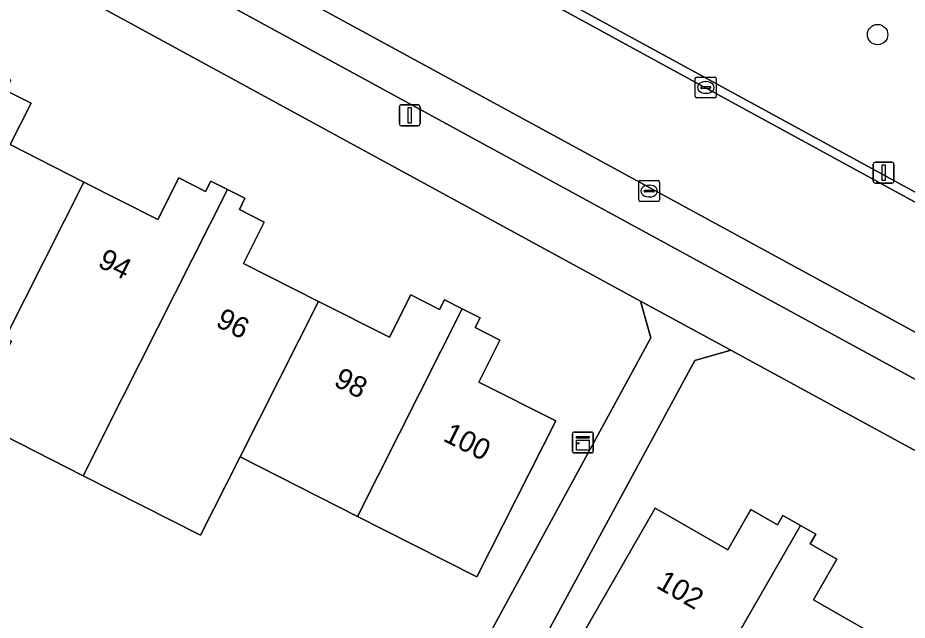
# Model space of a CAD drawing. Extents: x 163683 to 164494, y 382709 to 383872.
# Drawn here: x 164204.03 to 164246.65, y 383574.09 to 383602.94 of the extents above; entities that cross this region are included whole.
import ezdxf

# ---------------------------------------------------------------- set-up
doc = ezdxf.new("R2010")
doc.units = 0
for name, color, linetype in [('IMGEO_Boom', 7, 'Continuous'), ('IMGEO_Erf', 7, 'Continuous'), ('IMGEO_Groenvoorziening', 7, 'Continuous'), ('IMGEO_Kast', 7, 'Continuous'), ('IMGEO_Kolk', 7, 'Continuous'), ('IMGEO_Lichtmast', 7, 'Continuous'), ('IMGEO_Pand', 7, 'Continuous'), ('IMGEO_Pand_nummerreeks', 7, 'Continuous'), ('IMGEO_Parkeervlak_open', 7, 'Continuous'), ('IMGEO_Rijbaan_lokaal_open', 7, 'Continuous'), ('IMGEO_Voetpad_open', 7, 'Continuous')]:
    doc.layers.add(name, color=color, linetype=linetype)

msp = doc.modelspace()

# ---------------------------------------------------------------- linework, layer by layer
at = {"layer": 'IMGEO_Boom'}
msp.add_circle((164245.233, 383602.138), 0.489, dxfattribs=at)
at = {"layer": 'IMGEO_Erf'}
for points in [[(164234.359, 383587.607), (164233.876, 383589.375), (164177.359, 383620.155)], [(164203.459, 383599.466), (164204.671, 383598.853), (164203.665, 383596.865), (164207.2, 383595.076), (164210.738, 383593.285), (164211.747, 383595.278), (164213.035, 383594.626), (164213.287, 383595.122), (164214.08, 383594.72), (164214.919, 383594.295), (164214.651, 383593.765), (164215.846, 383593.16), (164214.842, 383591.178), (164218.438, 383589.358), (164221.838, 383587.637), (164222.87, 383589.675), (164224.248, 383588.978), (164224.479, 383589.436), (164225.322, 383589.009), (164226.183, 383588.574), (164225.947, 383588.109), (164227.137, 383587.506), (164226.12, 383585.497), (164229.807, 383583.631), (164226.028, 383576.166), (164221.567, 383578.424), (164220.309, 383579.061), (164214.685, 383581.908), (164212.783, 383578.166), (164207.17, 383581.007), (164201.831, 383583.71)], [(164201.741, 383567.773), (164204.902, 383570.632), (164208.041, 383569.035), (164206.786, 383566.279), (164212.748, 383564.202), (164211.844, 383561.609), (164212.922, 383561.233), (164213.734, 383563.57), (164218.804, 383561.807), (164217.947, 383559.341), (164218.79, 383559.042), (164234.359, 383587.607)], [(164261.539, 383574.089), (164257.108, 383576.723), (164238.193, 383587.024), (164236.474, 383586.528), (164221.14, 383558.239)], [(164230.411, 383572.21), (164234.568, 383579.458), (164238.052, 383577.46), (164239.158, 383579.388), (164240.436, 383578.655), (164240.696, 383579.11), (164241.537, 383578.627), (164242.27, 383578.207), (164242.005, 383577.744), (164243.275, 383577.015), (164242.161, 383575.072), (164245.648, 383573.072)]]:
    msp.add_lwpolyline(points, dxfattribs=at)
at = {"layer": 'IMGEO_Groenvoorziening'}
msp.add_lwpolyline([(164178.808, 383633.553), (164178.254, 383632.083), (164243.729, 383596.391), (164254.758, 383590.378), (164255.636, 383589.9), (164265.115, 383584.732), (164265.642, 383584.422), (164267.688, 383587.765), (164269.15, 383590.155), (164264.991, 383592.246), (164261.485, 383594.779), (164259.176, 383596.446), (164250.858, 383602.453), (164246.686, 383605.84), (164240.65, 383610.564), (164236.144, 383613.287)], dxfattribs=at)
at = {"layer": 'IMGEO_Kast'}
for p, q in [((164230.611, 383582.174), (164230.611, 383583.015)), ((164230.611, 383583.015), (164230.611, 383582.174)), ((164230.686, 383583.099), (164231.527, 383583.099)), ((164231.527, 383583.099), (164230.686, 383583.099)), ((164231.611, 383583.024), (164231.611, 383582.183)), ((164231.611, 383582.183), (164231.611, 383583.024)), ((164231.536, 383582.099), (164230.695, 383582.099)), ((164230.695, 383582.099), (164231.536, 383582.099))]:
    msp.add_line(p, q, dxfattribs=at)
for points in [[(164230.806, 383582.889), (164231.406, 383582.889), (164231.406, 383582.804), (164230.806, 383582.804), (164230.806, 383582.889)], [(164230.806, 383582.714), (164231.406, 383582.714), (164231.406, 383582.225), (164230.806, 383582.225), (164230.806, 383582.714)]]:
    msp.add_lwpolyline(points, dxfattribs=at)
msp.add_circle((164230.89, 383582.563), 0.0377, dxfattribs=at)
for centre, start, end in [((164230.689, 383583.021), 92.4484, 184.2845), ((164230.689, 383583.021), 92.4484, 184.2845), ((164231.533, 383583.021), 2.4484, 94.2845), ((164231.533, 383583.021), 2.4484, 94.2845), ((164230.689, 383582.177), 182.4484, 274.2845), ((164230.689, 383582.177), 182.4484, 274.2845), ((164231.533, 383582.177), 272.4484, 4.2845), ((164231.533, 383582.177), 272.4484, 4.2845)]:
    msp.add_arc(centre, 0.0779, start, end, dxfattribs=at)
at = {"layer": 'IMGEO_Kolk'}
for p, q in [((164236.498, 383599.177), (164236.498, 383600.029)), ((164236.573, 383600.103), (164237.425, 383600.103)), ((164236.986, 383599.883), (164237.011, 383599.883)), ((164237.499, 383600.029), (164237.499, 383599.177)), ((164236.757, 383599.597), (164236.757, 383599.609)), ((164237.195, 383599.56), (164236.797, 383599.56)), ((164236.8, 383599.646), (164237.198, 383599.646)), ((164237.009, 383599.323), (164236.984, 383599.323)), ((164237.241, 383599.609), (164237.241, 383599.597)), ((164237.425, 383599.103), (164236.573, 383599.103)), ((164233.785, 383594.218), (164233.785, 383595.07)), ((164233.86, 383595.144), (164234.712, 383595.144)), ((164234.786, 383595.07), (164234.786, 383594.218)), ((164234.044, 383594.638), (164234.044, 383594.65)), ((164234.087, 383594.687), (164234.485, 383594.687)), ((164234.273, 383594.924), (164234.298, 383594.924)), ((164234.528, 383594.65), (164234.528, 383594.638)), ((164234.482, 383594.601), (164234.084, 383594.601)), ((164234.296, 383594.364), (164234.271, 383594.364)), ((164234.712, 383594.144), (164233.86, 383594.144))]:
    msp.add_line(p, q, dxfattribs=at)
for points in [[(164236.498, 383599.177), (164236.498, 383600.029)], [(164236.573, 383600.103), (164237.425, 383600.103)], [(164237.499, 383600.029), (164237.499, 383599.177)], [(164237.425, 383599.103), (164236.573, 383599.103)], [(164233.785, 383594.218), (164233.785, 383595.07)], [(164233.86, 383595.144), (164234.712, 383595.144)], [(164234.786, 383595.07), (164234.786, 383594.218)], [(164234.712, 383594.144), (164233.86, 383594.144)]]:
    msp.add_lwpolyline(points, dxfattribs=at)
for centre, radius, start, end in [((164236.575, 383600.027), 0.0765, 91.552, 178.448), ((164236.575, 383600.027), 0.0765, 91.552, 178.448), ((164237.423, 383600.027), 0.0765, 1.552, 88.448), ((164237.423, 383600.027), 0.0765, 1.552, 88.448), ((164236.797, 383599.606), 0.0403, 85.8775, 175.7526), ((164236.794, 383599.596), 0.0366, 178.938, 274.7102), ((164237.198, 383599.603), 0.043, 264.8664, 352.4533), ((164237.202, 383599.608), 0.0386, 1.7309, 96.639), ((164236.575, 383599.179), 0.0765, 181.552, 268.448), ((164236.575, 383599.179), 0.0765, 181.552, 268.448), ((164237.423, 383599.179), 0.0765, 271.552, 358.448), ((164237.423, 383599.179), 0.0765, 271.552, 358.448), ((164233.862, 383595.068), 0.0765, 91.552, 178.448), ((164233.862, 383595.068), 0.0765, 91.552, 178.448), ((164234.71, 383595.068), 0.0765, 1.552, 88.448), ((164234.71, 383595.068), 0.0765, 1.552, 88.448), ((164234.084, 383594.647), 0.0403, 85.8775, 175.7526), ((164234.081, 383594.637), 0.0366, 178.938, 274.7102), ((164234.485, 383594.644), 0.043, 264.8664, 352.4533), ((164234.489, 383594.649), 0.0386, 1.7309, 96.639), ((164233.862, 383594.22), 0.0765, 181.552, 268.448), ((164233.862, 383594.22), 0.0765, 181.552, 268.448), ((164234.71, 383594.22), 0.0765, 271.552, 358.448), ((164234.71, 383594.22), 0.0765, 271.552, 358.448)]:
    msp.add_arc(centre, radius, start, end, dxfattribs=at)
for centre, major_axis, ratio, start_param, end_param in [((164236.985, 383599.603), (-0.387, 0.002), 0.722429, 4.712389, 7.853982), ((164237.01, 383599.603), (-0.39, 0.002), 0.717154, 1.570796, 4.712389), ((164234.272, 383594.644), (-0.387, 0.002), 0.722429, 4.712389, 7.853982), ((164234.297, 383594.644), (-0.39, 0.002), 0.717154, 1.570796, 4.712389)]:
    msp.add_ellipse(centre, major_axis=major_axis, ratio=ratio, start_param=start_param, end_param=end_param, dxfattribs=at)
at = {"layer": 'IMGEO_Lichtmast'}
for p, q in [((164222.317, 383597.874), (164222.317, 383598.674)), ((164222.317, 383598.674), (164222.317, 383597.874)), ((164222.417, 383598.774), (164223.207, 383598.774)), ((164223.207, 383598.774), (164222.417, 383598.774)), ((164223.307, 383598.674), (164223.307, 383597.874)), ((164223.307, 383597.874), (164223.307, 383598.674)), ((164223.207, 383597.774), (164222.417, 383597.774)), ((164222.417, 383597.774), (164223.207, 383597.774)), ((164245.026, 383595.124), (164245.026, 383595.924)), ((164245.026, 383595.924), (164245.026, 383595.124)), ((164245.126, 383596.024), (164245.916, 383596.024)), ((164245.916, 383596.024), (164245.126, 383596.024)), ((164246.016, 383595.924), (164246.016, 383595.124)), ((164246.016, 383595.124), (164246.016, 383595.924)), ((164245.916, 383595.024), (164245.126, 383595.024)), ((164245.126, 383595.024), (164245.916, 383595.024))]:
    msp.add_line(p, q, dxfattribs=at)
for points in [[(164222.737, 383598.649), (164222.887, 383598.649), (164222.887, 383597.899), (164222.737, 383597.899), (164222.737, 383598.649)], [(164245.446, 383595.899), (164245.596, 383595.899), (164245.596, 383595.149), (164245.446, 383595.149), (164245.446, 383595.899)]]:
    msp.add_lwpolyline(points, dxfattribs=at)
for centre, start, end in [((164222.417, 383598.674), 90, 180), ((164222.417, 383598.674), 90, 180), ((164223.207, 383598.674), 0, 90), ((164223.207, 383598.674), 360, 90), ((164222.417, 383597.874), 180, 270), ((164222.417, 383597.874), 180, 270), ((164223.207, 383597.874), 270, 0), ((164223.207, 383597.874), 270, 0), ((164245.126, 383595.924), 90, 180), ((164245.126, 383595.924), 90, 180), ((164245.916, 383595.924), 0, 90), ((164245.916, 383595.924), 360, 90), ((164245.126, 383595.124), 180, 270), ((164245.126, 383595.124), 180, 270), ((164245.916, 383595.124), 270, 0), ((164245.916, 383595.124), 270, 0)]:
    msp.add_arc(centre, 0.1, start, end, dxfattribs=at)
at = {"layer": 'IMGEO_Pand'}
for points in [[(164203.435, 383587.602), (164207.2, 383595.076), (164203.665, 383596.865), (164204.671, 383598.853), (164203.459, 383599.466), (164203.706, 383599.955), (164202.824, 383600.401), (164197.81, 383590.45)], [(164214.08, 383594.72), (164213.287, 383595.122), (164213.035, 383594.626), (164211.747, 383595.278), (164210.738, 383593.285), (164207.2, 383595.076), (164203.435, 383587.602), (164203.727, 383587.454), (164201.831, 383583.71), (164207.17, 383581.007), (164209.059, 383584.755)], [(164218.438, 383589.358), (164214.842, 383591.178), (164215.846, 383593.16), (164214.651, 383593.765), (164214.919, 383594.295), (164214.08, 383594.72), (164209.059, 383584.755), (164207.17, 383581.007), (164212.783, 383578.166), (164214.685, 383581.908)], [(164214.685, 383581.908), (164220.309, 383579.061), (164225.322, 383589.009), (164224.479, 383589.436), (164224.248, 383588.978), (164222.87, 383589.675), (164221.838, 383587.637), (164218.438, 383589.358)], [(164225.322, 383589.009), (164220.309, 383579.061), (164221.567, 383578.424), (164226.028, 383576.166), (164229.807, 383583.631), (164226.12, 383585.497), (164227.137, 383587.506), (164225.947, 383588.109), (164226.183, 383588.574)], [(164241.537, 383578.627), (164240.696, 383579.11), (164240.436, 383578.655), (164239.158, 383579.388), (164238.052, 383577.46), (164234.568, 383579.458), (164230.411, 383572.21), (164236.003, 383569.003)], [(164241.537, 383578.627), (164236.003, 383569.003), (164241.498, 383565.851), (164245.648, 383573.072), (164242.161, 383575.072), (164243.275, 383577.015), (164242.005, 383577.744), (164242.27, 383578.207)]]:
    msp.add_lwpolyline(points, close=True, dxfattribs=at)
at = {"layer": 'IMGEO_Parkeervlak_open'}
for points in [[(164284.157, 383559.941), (164281.972, 383562.836), (164278.958, 383566.373), (164274.618, 383570.645), (164269.76, 383574.647), (164264.861, 383578.006), (164258.358, 383581.718), (164208.835, 383608.682), (164204.594, 383610.992), (164173.857, 383627.735)], [(164175.764, 383624.455), (164257.542, 383579.901), (164262.793, 383576.956), (164264.289, 383576.039), (164266.044, 383574.897), (164269.392, 383572.433), (164272.49, 383569.873), (164274.731, 383567.862), (164278.195, 383564.269), (164280.771, 383561.188)]]:
    msp.add_lwpolyline(points, dxfattribs=at)
at = {"layer": 'IMGEO_Rijbaan_lokaal_open'}
msp.add_lwpolyline([(164281.117, 383572.046), (164276.318, 383576.386), (164271.817, 383579.973), (164264.868, 383584.373), (164243.523, 383596.022), (164211.467, 383613.518), (164208.835, 383608.682), (164258.358, 383581.718), (164264.861, 383578.006), (164269.76, 383574.647), (164274.618, 383570.645)], dxfattribs=at)
at = {"layer": 'IMGEO_Voetpad_open'}
for points in [[(164110.166, 383668.665), (164207.225, 383615.819), (164211.467, 383613.518), (164243.523, 383596.022), (164264.868, 383584.373), (164271.817, 383579.973), (164276.318, 383576.386), (164281.117, 383572.046)], [(164281.446, 383572.367), (164276.604, 383576.775), (164272.413, 383580.093), (164266.819, 383583.728), (164265.642, 383584.422), (164265.115, 383584.732), (164255.636, 383589.9), (164254.758, 383590.378), (164243.729, 383596.391), (164178.254, 383632.083)], [(164280.771, 383561.188), (164278.195, 383564.269), (164274.731, 383567.862), (164272.49, 383569.873), (164272.181, 383569.542), (164269.106, 383572.082), (164269.392, 383572.433), (164266.044, 383574.897), (164264.289, 383576.039), (164262.793, 383576.956), (164257.542, 383579.901), (164175.764, 383624.455)], [(164172.181, 383622.996), (164177.359, 383620.155), (164233.876, 383589.375), (164238.193, 383587.024), (164257.108, 383576.723), (164261.539, 383574.089)]]:
    msp.add_lwpolyline(points, dxfattribs=at)
msp.add_lwpolyline([(164236.474, 383586.528), (164238.193, 383587.024), (164233.876, 383589.375), (164234.359, 383587.607), (164218.79, 383559.042), (164221.14, 383558.239)], close=True, dxfattribs=at)

# ---------------------------------------------------------------- texts
at = {"layer": 'IMGEO_Pand_nummerreeks'}
for s, rotation, p in [('94', 333.2543, (164207.813, 383591.042)), ('96', 333.2543, (164213.464, 383588.194)), ('98', 333.2543, (164219.119, 383585.344)), ('100', 333.2543, (164224.359, 383582.703)), ('102', 330.1145, (164234.575, 383575.671))]:
    msp.add_text(s, height=1, rotation=rotation, dxfattribs=at).set_placement(p)

doc.saveas('drawing.dxf')
